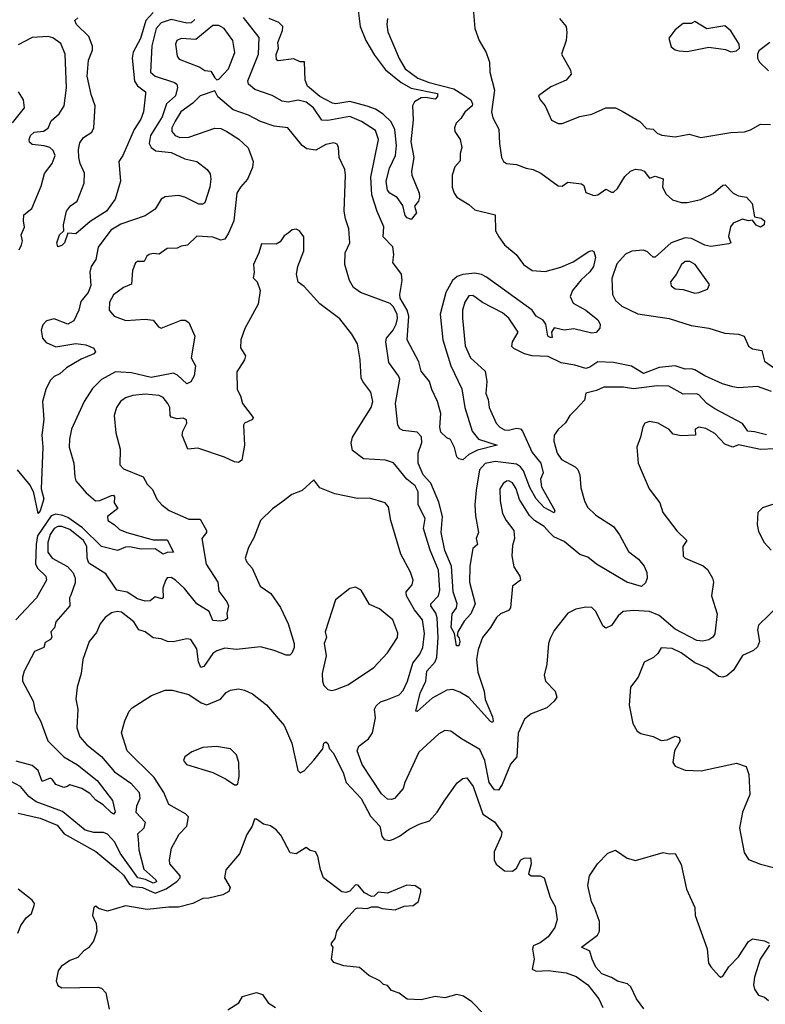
# Model space of a CAD drawing. Extents: x 1690054 to 1842981, y 782881 to 914114.
# Tile 340 of 656: x 1733512 to 1737269, y 896787 to 901749. Entities that reach past the tile are written whole.
import ezdxf

# ---------------------------------------------------------------- set-up
doc = ezdxf.new("R2010")
doc.units = 0

msp = doc.modelspace()

# ---------------------------------------------------------------- linework, layer by layer
at = {"layer": '0CON10XD'}
for points in [[(1735796.2, 901825), (1735806.2, 901705), (1735826.7, 901645), (1735863, 901583), (1735880, 901535), (1735881.2, 901485), (1735904.5, 901394.5), (1735889.4, 901285), (1735895.5, 901255), (1735926.9, 901196.9), (1735929.5, 901125), (1735940, 901055), (1735950, 901035), (1735965, 901024.4), (1736015, 901018.8), (1736065, 901000.5), (1736100, 900995), (1736138.8, 900975), (1736225, 900911.2), (1736245, 900910.8), (1736275, 900930), (1736342.7, 900922.7), (1736355, 900913.3), (1736365, 900878.8), (1736405, 900862.5), (1736425, 900867.1), (1736465, 900894.3), (1736495, 900879.2), (1736505, 900880), (1736525, 900898.5), (1736561.7, 900958.3), (1736589.6, 900985), (1736615, 900995.6), (1736642.6, 900992.6), (1736658.4, 900985), (1736685, 900950.5), (1736715, 900960.6), (1736755, 900946.9), (1736752.1, 900905), (1736769.5, 900869.5), (1736801.6, 900841.6), (1736845, 900828.2), (1736875, 900828.5), (1736945, 900843.2), (1737006.6, 900873.4), (1737055, 900914.4), (1737067.4, 900917.4), (1737107.3, 900875), (1737135, 900862), (1737175, 900854.2), (1737203.1, 900823.1), (1737215.5, 900755.5), (1737248.4, 900748.4), (1737264.8, 900734.8), (1737263.8, 900715), (1737245, 900704), (1737223.1, 900713.1), (1737205, 900738.5), (1737185, 900735.3), (1737155, 900743.5), (1737106.9, 900723.1), (1737093.8, 900705), (1737084.2, 900655.8), (1737096.2, 900625), (1737085, 900618.8), (1736994.4, 900605.6), (1736965, 900612.5), (1736896.8, 900646.8), (1736865, 900649.8), (1736794.8, 900625.2), (1736715, 900552.5), (1736705, 900551.8), (1736689.7, 900565), (1736675, 900579.6), (1736655, 900586.9), (1736597.3, 900582.7), (1736565, 900567.5), (1736520.7, 900519.3), (1736496.4, 900445), (1736500, 900365), (1736515, 900333.3), (1736547.1, 900305), (1736626.9, 900266.9), (1736785, 900243.2), (1736895, 900207.6), (1736985, 900194.7), (1737065, 900169.6), (1737135, 900163.9), (1737162.5, 900155), (1737185, 900104.4), (1737205, 900090.5), (1737252.5, 900082.5), (1737265, 900027.5), (1737327.1, 899985)], [(1734184.1, 901785.9), (1734147.6, 901745), (1734121.1, 901655), (1734084, 901585), (1734078.9, 901555), (1734089.8, 901439.8), (1734106.3, 901416.3), (1734146, 901386), (1734146.5, 901375), (1734135.3, 901285), (1734122.5, 901247.5), (1734088.3, 901195), (1734032.4, 901065), (1734011.3, 901035), (1734020, 900935), (1733993.8, 900845), (1733949.4, 900785), (1733867.3, 900732.7), (1733795, 900670.8), (1733755, 900673.3), (1733738.2, 900625), (1733725, 900610.9), (1733704.5, 900604.5), (1733700, 900625), (1733712.7, 900665), (1733734.3, 900685.7), (1733733.6, 900715), (1733748.2, 900785), (1733768.9, 900811.1), (1733802.5, 900835), (1733836.9, 900925), (1733837.8, 900975), (1733816.5, 901025), (1733810.8, 901055), (1733808.8, 901095), (1733815, 901128), (1733832.9, 901155), (1733875, 901183.1), (1733885, 901204), (1733892.2, 901315), (1733872.5, 901372.5), (1733852.5, 901465), (1733858.6, 901545), (1733879.6, 901595), (1733878.3, 901615), (1733860.9, 901665), (1733798.1, 901725), (1733789.2, 901745), (1733805, 901757.8)], [(1735365.6, 901755), (1735361.5, 901725), (1735367.6, 901687.6), (1735424.4, 901554.4), (1735455, 901502.2), (1735518.1, 901455), (1735575, 901432.4), (1735700.6, 901400.6), (1735745, 901372.7), (1735784.7, 901345), (1735793.5, 901325), (1735791.9, 901315), (1735755, 901283.3), (1735735, 901251.4), (1735711.7, 901228.3), (1735702.9, 901205), (1735704.3, 901185), (1735732.2, 901145), (1735740.6, 901105), (1735732.2, 901075), (1735732.2, 901037.8), (1735705, 901008), (1735691.8, 900965), (1735690.6, 900905), (1735701.4, 900875), (1735715, 900854.3), (1735775, 900818), (1735805, 900791.2), (1735907.5, 900765), (1735910, 900685), (1735925.8, 900655), (1735954.3, 900615), (1736014.4, 900565), (1736051.1, 900515), (1736093.8, 900485), (1736160.2, 900479.8), (1736238.3, 900501.7), (1736301.2, 900528.8), (1736379.7, 900580.3), (1736395, 900585.8), (1736405, 900581.4), (1736413, 900553), (1736403.1, 900505), (1736385, 900478.1), (1736342, 900438), (1736298.2, 900385), (1736286.2, 900355), (1736300.4, 900320.4), (1736365, 900285.3), (1736425, 900237.3), (1736437.7, 900215), (1736435, 900194.4), (1736417.4, 900172.6), (1736395, 900168.9), (1736305, 900190.4), (1736255, 900184.7), (1736205, 900195.5), (1736192, 900175), (1736195, 900147.5), (1736185, 900146.7), (1736174.2, 900155), (1736162.7, 900215), (1736150, 900235), (1736114.8, 900254.8), (1736095, 900286), (1735865, 900452.4), (1735840, 900465), (1735805, 900471.7), (1735745, 900464.8), (1735716.5, 900455), (1735693.1, 900435), (1735659.2, 900375), (1735631.1, 900265), (1735643.8, 900135), (1735685.2, 900005.2), (1735739.5, 899889.5), (1735754.7, 899794.7), (1735791.8, 899675), (1735824.7, 899634.7), (1735917.5, 899605), (1735819.5, 899580.5), (1735775, 899558.1), (1735745, 899530.6), (1735725.5, 899535.5), (1735715.4, 899545.4), (1735703.8, 899593.8), (1735683.3, 899633.3), (1735665, 899641.2), (1735635, 899670), (1735628.8, 899695), (1735633.5, 899765), (1735617.5, 899825), (1735588.1, 899885), (1735577.7, 899925), (1735535, 899977.5), (1735523.9, 900025), (1735465.3, 900135), (1735473.4, 900255), (1735464.6, 900285), (1735430, 900345), (1735427.6, 900365), (1735439.4, 900435), (1735436, 900466), (1735392.9, 900525), (1735398, 900565), (1735391.9, 900605), (1735344.2, 900654.2), (1735347.1, 900705), (1735312.7, 900782.7), (1735286.6, 900866.6), (1735281.2, 900955), (1735320.6, 901145), (1735305, 901190.5), (1735235, 901236.5), (1735175, 901260.8), (1735065, 901240.7), (1735035, 901242.3), (1734992, 901305), (1734955, 901334), (1734915, 901343.8), (1734865, 901333.8), (1734835, 901338.8), (1734785, 901367.9), (1734697, 901397), (1734664.8, 901424.8), (1734661.5, 901441.5), (1734715.3, 901575.3), (1734719.2, 901659.2), (1734640.2, 901760.2)], [(1735217.6, 901795), (1735228.4, 901715), (1735257.1, 901645), (1735300, 901570), (1735356, 901496), (1735435, 901433.1), (1735485, 901403.7), (1735616.9, 901376.9), (1735618.1, 901361.9), (1735605, 901348.5), (1735557.1, 901357.1), (1735535, 901354.8), (1735502.1, 901335), (1735490.8, 901315), (1735494.1, 901245), (1735483.8, 901133.8), (1735498.1, 901055), (1735485.8, 900985), (1735488.6, 900965), (1735524.5, 900875), (1735526.6, 900855), (1735521.9, 900835), (1735501.4, 900808.6), (1735512, 900775), (1735485, 900742.5), (1735465, 900750), (1735455, 900762.5), (1735442.2, 900812.2), (1735415, 900853.3), (1735376.7, 900875), (1735365, 900890), (1735358.2, 900935), (1735375, 901000.8), (1735405.3, 901065), (1735410.7, 901115), (1735401.7, 901195), (1735384.8, 901235), (1735343.5, 901273.5), (1735305, 901297.5), (1735263.8, 901313.8), (1735175, 901336.1), (1735105, 901324.8), (1735088.1, 901328.1), (1735025, 901362), (1734963.1, 901415), (1734950.7, 901445), (1734947.3, 901537.3), (1734925, 901537.1), (1734892.7, 901552.7), (1734815, 901542.5), (1734806.2, 901546.2), (1734804.4, 901574.4), (1734816.5, 901605), (1734812.8, 901635), (1734836.9, 901695), (1734838.2, 901715), (1734817.5, 901735), (1734768.4, 901755)], [(1734395, 901749.5), (1734376.8, 901733.2), (1734355, 901731.6), (1734275, 901749.3), (1734225, 901733), (1734199.6, 901705), (1734177.3, 901617.3), (1734170.7, 901485), (1734194.5, 901464.5), (1734292.8, 901432.8), (1734304.6, 901424.6), (1734308, 901408), (1734296.7, 901365), (1734251.6, 901325), (1734230, 901259.9), (1734171, 901165), (1734165.3, 901125.3), (1734175.2, 901105.2)], [(1734505, 901446.7), (1734515, 901450), (1734565, 901501.9), (1734596.4, 901583.6), (1734586.1, 901645), (1734541.9, 901705), (1734515, 901720.4), (1734485, 901720), (1734400.3, 901649.7), (1734325, 901653.8), (1734303.1, 901645), (1734297.3, 901625), (1734306.2, 901565), (1734315, 901549.5), (1734419.9, 901509.9), (1734445, 901493.7), (1734475, 901489.6), (1734495.8, 901455.8), (1734505, 901446.7)], [(1736232.9, 901755), (1736265.8, 901715), (1736270, 901685), (1736265.6, 901645), (1736242.9, 901575), (1736287.1, 901495), (1736290.8, 901475), (1736266, 901445), (1736188.8, 901411.2), (1736126.2, 901365), (1736134, 901345), (1736160.8, 901315), (1736192.7, 901242.7), (1736225, 901226), (1736245, 901225.8), (1736335, 901260.6), (1736395, 901272.5), (1736465.6, 901304.4), (1736515, 901305.8), (1736547.6, 901287.6), (1736636.9, 901236.9), (1736670.5, 901200.5), (1736705, 901198), (1736725, 901176.7), (1736747.7, 901167.7), (1736815, 901158), (1736885, 901172), (1736945, 901155.8), (1737095, 901180), (1737165, 901184.3), (1737195, 901194.2), (1737245, 901222.5), (1737295, 901220.6)], [(1737095, 901587.5), (1737125, 901592.5), (1737140, 901605), (1737137.5, 901625), (1737095, 901693.3), (1737065, 901717.5), (1736975, 901703.3), (1736915, 901740), (1736895, 901730), (1736855, 901730), (1736815, 901697.5), (1736783.6, 901656.4), (1736795, 901612.5), (1736815, 901596.7), (1736835, 901592), (1736875, 901589.2), (1736985, 901611.2), (1737068.3, 901598.3), (1737095, 901587.5)], [(1733509.9, 900590.1), (1733520.8, 900615), (1733526.1, 900635), (1733520, 900665), (1733536.7, 900703.2), (1733530.6, 900735), (1733532.7, 900765), (1733572.9, 900797.1), (1733620.6, 900909.4), (1733636.5, 900973.5), (1733676.4, 901025), (1733691.1, 901065), (1733680.6, 901090.6), (1733663.3, 901105), (1733635, 901114.3), (1733575, 901120.6), (1733561.4, 901131.4), (1733559.8, 901145), (1733566, 901165), (1733585, 901182.5), (1733631.8, 901188.2), (1733655, 901202.7), (1733671.3, 901238.7), (1733710.9, 901275), (1733736.9, 901315), (1733748.3, 901405), (1733741.1, 901575), (1733720, 901630), (1733678.5, 901658.5), (1733655.2, 901665.3), (1733575, 901660), (1733505, 901622)], [(1737292.5, 901635), (1737237, 901593), (1737230, 901575), (1737230, 901555), (1737240, 901535), (1737285, 901491.2)], [(1733475, 901230), (1733535.7, 901305), (1733531.2, 901345), (1733506.2, 901386.2)], [(1737230.2, 899900.2), (1737135, 899894.5), (1737105, 899898.2), (1737054, 899914), (1736965, 899954.7), (1736915, 899984.7), (1736895, 899990), (1736865, 899987.7), (1736815, 900004.7), (1736734.4, 899995.6), (1736655, 899966.2), (1736595, 900002.5), (1736505, 900021.9), (1736425, 900025.3), (1736385, 899997.9), (1736365, 899991.2), (1736308.8, 900008.8), (1736240.2, 900020.2), (1736175, 900051.9), (1736095, 900055.2), (1736055.2, 900065.2), (1736001.4, 900091.4), (1735992.1, 900102.1), (1735996.2, 900125), (1736024.2, 900175), (1735977.5, 900245), (1735945, 900271.8), (1735844, 900324), (1735812.5, 900347.5), (1735795, 900358.5), (1735775, 900357.8), (1735755.9, 900325), (1735744.2, 900285), (1735743, 900245), (1735757.6, 900105), (1735783.4, 900045), (1735858.3, 899978.3), (1735866.2, 899925), (1735861.8, 899865), (1735873.3, 899835), (1735877.5, 899795), (1735913.8, 899715), (1735931.8, 899695), (1735955, 899681.8), (1735975, 899679.7), (1736015, 899690.5), (1736036.5, 899686.5), (1736046.2, 899676.2), (1736095, 899568.5), (1736137.5, 899515), (1736150, 899465), (1736136.6, 899433.4), (1736140.9, 899395), (1736207.9, 899275), (1736205, 899263.5), (1736155, 899290), (1736115, 899335.3), (1736081.9, 899391.9), (1736050, 899475), (1736035, 899495.6), (1736015, 899509.5), (1735907.5, 899522.5), (1735857.6, 899512.4), (1735829.3, 899480.7), (1735811.7, 899378.3), (1735806.4, 899305), (1735808.7, 899248.7), (1735824.6, 899165), (1735812.1, 899135), (1735818.6, 899105), (1735796.2, 899083.8), (1735780.7, 898995), (1735779.2, 898915), (1735807.3, 898805), (1735785, 898755.6), (1735751.8, 898718.2), (1735720, 898665), (1735716.7, 898645), (1735725.7, 898635), (1735729.4, 898615), (1735725, 898592.9), (1735713.4, 898593.4), (1735702.5, 898655), (1735686.8, 898686.8), (1735691.8, 898755), (1735712.7, 898785), (1735715.9, 898805), (1735696.9, 898865), (1735687.2, 898995), (1735653.8, 899073.8), (1735636, 899165), (1735642.5, 899245), (1735625, 899318.1), (1735583.1, 899413.1), (1735545, 899455.6), (1735520.7, 899515), (1735520.8, 899565), (1735538.2, 899618.2), (1735536.4, 899646.4), (1735515, 899671.1), (1735445, 899679.3), (1735428, 899688), (1735417.5, 899705), (1735405.6, 899815), (1735427.1, 899937.1), (1735421.2, 899955), (1735371.5, 900021.5), (1735356.9, 900125), (1735361.1, 900145), (1735393.5, 900185), (1735409.1, 900215), (1735416.1, 900243.9), (1735414.3, 900265), (1735394.1, 900304.1), (1735378.9, 900318.9), (1735228.9, 900375), (1735195, 900399.5), (1735174.2, 900434.3), (1735150.5, 900515), (1735152.4, 900575), (1735175.8, 900625), (1735171.2, 900695), (1735153.3, 900745), (1735147.3, 900785), (1735154.4, 900965), (1735150, 900995), (1735122.5, 901055), (1735119.2, 901105), (1735111.2, 901121.2), (1735095, 901128.1), (1735055, 901119.4), (1735005, 901090.9), (1734958.7, 901098.7), (1734935, 901115.5), (1734863.4, 901203.4), (1734795, 901212.6), (1734725.4, 901235.4), (1734665, 901267.7), (1734587.1, 901295), (1734511.2, 901361.2), (1734495, 901390), (1734422.3, 901365), (1734385, 901328.2), (1734323.9, 901285), (1734295, 901238.1), (1734278.8, 901205), (1734279.5, 901185), (1734295.6, 901165), (1734318.8, 901155), (1734365, 901157.3), (1734495, 901202.2), (1734525, 901200.7), (1734555.8, 901185.8), (1734616.9, 901146.9), (1734664, 901104), (1734688.5, 901035), (1734685.4, 901005), (1734660.4, 900945), (1734624, 900905), (1734606.9, 900875), (1734591.1, 900735), (1734565, 900672.9), (1734545, 900643.5), (1734525, 900638.2), (1734485, 900653.2), (1734405, 900658.1), (1734357.7, 900612.3), (1734325, 900607.8), (1734305, 900598), (1734255, 900596.8), (1734215, 900567.1), (1734185, 900571.5), (1734164.2, 900565.8), (1734152.9, 900557.1), (1734140, 900530), (1734105, 900530), (1734095, 900524), (1734081.2, 900485), (1734075, 900415.6), (1734035, 900399.4), (1733985, 900363.1), (1733964.6, 900325), (1733962.5, 900285), (1733988.6, 900255), (1734046.2, 900233.8), (1734145, 900239.5), (1734185.5, 900235.5), (1734211.3, 900201.3), (1734225, 900194.2), (1734325, 900235.7), (1734345.7, 900235.7), (1734365, 900223.8), (1734394.4, 900155), (1734375.6, 900045), (1734397.9, 900005), (1734390.6, 899955), (1734375, 899923.3), (1734355, 899913.8), (1734308.1, 899958.1), (1734287.2, 899967.2), (1734175, 899945.4), (1734075, 899968.8), (1733995, 899974.6), (1733924.2, 899935.8), (1733879.2, 899890.8), (1733836.5, 899825), (1733773.2, 899685), (1733762.5, 899635), (1733761.2, 899595), (1733784.4, 899515), (1733789.2, 899445), (1733795.8, 899425), (1733847.5, 899365), (1733894.6, 899324.6), (1733915.7, 899325.7), (1733975, 899352.1), (1733985, 899352.5), (1733990.6, 899345), (1733987.5, 899315), (1734007.1, 899285), (1733954.4, 899245), (1733955.8, 899225), (1733988.9, 899205), (1734015, 899179.6), (1734052, 899165), (1734185, 899128.5), (1734255, 899128.2), (1734286.7, 899065), (1734255, 899063.5), (1734235, 899055.6), (1734195, 899082.8), (1734125, 899081.4), (1734065, 899092.1), (1734045, 899090.3), (1734005, 899073.8), (1733925, 899094.5), (1733829.1, 899189.1), (1733755, 899239.9), (1733729.6, 899250.4), (1733695, 899257.8), (1733671.4, 899248.6), (1733601.9, 899148.1), (1733594.5, 899105), (1733592.5, 899005), (1733602.9, 898982.9), (1733644.6, 898945), (1733646.9, 898925), (1733596.9, 898835), (1733492.2, 898725)], [(1734175.2, 901105.2), (1734197.9, 901087.9), (1734275, 901080.6), (1734345, 901048.2), (1734405, 901034.3), (1734456, 900995), (1734472.1, 900972.1), (1734475.5, 900945), (1734470, 900905), (1734445, 900826.7), (1734435, 900818.8), (1734415, 900820), (1734345, 900854), (1734312.6, 900862.6), (1734244.3, 900855.7), (1734225.3, 900844.7), (1734194.2, 900795), (1734145, 900761.1), (1734021.4, 900718.6), (1733971, 900689), (1733906.7, 900603.3), (1733895, 900540), (1733872.9, 900505), (1733865, 900477.5), (1733870.2, 900409.8), (1733857.7, 900375), (1733820.4, 900329.6), (1733810, 900285), (1733785, 900231.2), (1733755, 900214.2), (1733685, 900241.2), (1733647.7, 900232.3), (1733627.9, 900212.1), (1733620, 900185), (1733627.2, 900145), (1733645, 900122.1), (1733695, 900100.4), (1733795, 900116.9), (1733845, 900110), (1733885, 900093.3), (1733893.8, 900075), (1733885.4, 900064.6), (1733821.3, 900038.7), (1733748.6, 899995), (1733715, 899964.4), (1733685, 899951.1), (1733665, 899930.8), (1733644.1, 899885.9), (1733627.7, 899825), (1733633.4, 899735), (1733623.1, 899655), (1733629.4, 899595), (1733619.8, 899385), (1733634.5, 899335), (1733615, 899273.3), (1733605, 899260), (1733583.3, 899365), (1733565, 899402.8), (1733500.5, 899480.5)], [(1737275, 899657.4), (1737215, 899672.9), (1737182, 899675), (1737155, 899714.1), (1737015, 899787.4), (1736974.8, 899814.9), (1736935, 899859.1), (1736923.6, 899863.6), (1736855, 899861.9), (1736782.7, 899902.8), (1736725, 899904.6), (1736605, 899889.6), (1736555, 899897.1), (1736455, 899897.9), (1736419.5, 899880.5), (1736365, 899866.7), (1736358.3, 899831.7), (1736315, 899784), (1736284, 899755), (1736261.9, 899718.1), (1736225, 899684.3), (1736205.5, 899655), (1736202.9, 899625), (1736221.1, 899565), (1736242.9, 899532.9), (1736312, 899495), (1736325, 899482), (1736335.4, 899455.4), (1736340.4, 899390.4), (1736358.2, 899325), (1736373.3, 899293.3), (1736415, 899251.9), (1736505, 899194.4), (1736535, 899152.5), (1736579.2, 899069.3), (1736630.1, 899030.1), (1736658.1, 898995), (1736672.9, 898962.9), (1736674, 898935), (1736665, 898911.5), (1736645, 898892.7), (1736571.2, 898915), (1736419.1, 899005), (1736375, 899041.2), (1736335, 899053.3), (1736255, 899119.8), (1736203.3, 899143.3), (1736181.9, 899165), (1736155.4, 899195), (1736105.8, 899225.8), (1736080.8, 899250.8), (1736030.6, 899330.6), (1736014.5, 899385), (1735995, 899414.3), (1735976.7, 899425), (1735965, 899424.3), (1735947.6, 899412.4), (1735931.9, 899385), (1735933.3, 899325), (1735945, 899260), (1735963.1, 899225), (1736002.5, 899175), (1736006, 899135), (1735995, 899100), (1735992.7, 899047.3), (1736002.6, 898992.6), (1736031.9, 898945), (1736035.6, 898925), (1735995.8, 898895), (1735985.4, 898784.6), (1735975, 898771.9), (1735934.7, 898755.3), (1735915, 898736.9), (1735885, 898685.5), (1735844.3, 898635.7), (1735821.8, 898575), (1735814.7, 898525), (1735821.4, 898461.4), (1735851.9, 898365), (1735857.1, 898322.9), (1735895, 898236), (1735897.5, 898215), (1735895, 898206.7), (1735885, 898212.5), (1735775, 898332.5), (1735730.3, 898360.3), (1735695, 898373.1), (1735665, 898370), (1735589.9, 898330.1), (1735515, 898262), (1735507.5, 898265), (1735530, 898355), (1735559.1, 898415), (1735563.9, 898466.1), (1735605, 898512.5), (1735614.2, 898535.8), (1735620.1, 898635), (1735616.3, 898735), (1735609.1, 898759.1), (1735583.9, 898795), (1735583.8, 898805), (1735621.7, 898845), (1735628.8, 898875), (1735622, 898975), (1735580.6, 899075), (1735547.6, 899185), (1735555.9, 899235), (1735519.4, 899305), (1735519.7, 899369.7), (1735505, 899400.3), (1735463.6, 899433.6), (1735395.8, 899515.8), (1735355, 899530), (1735245, 899535.7), (1735188.5, 899578.5), (1735182.5, 899615), (1735189.6, 899645), (1735283.8, 899795), (1735292.2, 899825), (1735281.5, 899871.5), (1735241.1, 899925), (1735232.7, 899945), (1735227.3, 900035), (1735214.4, 900115), (1735185.8, 900165), (1735125, 900242), (1735025, 900317.5), (1734945, 900403.8), (1734915.9, 900425.9), (1734906.1, 900466.1), (1734914.3, 900505.7), (1734944, 900585), (1734943.3, 900655), (1734922.5, 900685), (1734905, 900693.3), (1734885, 900690), (1734865, 900673.3), (1734845, 900660), (1734825, 900630), (1734805, 900617.5), (1734730, 900620), (1734717.5, 900575), (1734690, 900515), (1734693.3, 900475), (1734688.3, 900448.3), (1734708.3, 900428.3), (1734723.3, 900385), (1734714.2, 900315), (1734647, 900193), (1734626, 900135), (1734624.2, 900095), (1734649.2, 900055), (1734644.2, 900035), (1734606, 899975), (1734608, 899885), (1734625, 899853.3), (1734635.6, 899815), (1734688.8, 899745), (1734685.8, 899734.2), (1734645, 899716.2), (1734640, 899705), (1734645.5, 899605), (1734631.4, 899528.6), (1734615, 899517.5), (1734595, 899520.6), (1734544.3, 899544.3), (1734409.1, 899589.1), (1734359.2, 899585), (1734330.8, 899655), (1734334, 899676), (1734354.3, 899715), (1734352.9, 899732.9), (1734335, 899740.6), (1734305, 899737.3), (1734276, 899746), (1734269.6, 899755), (1734268.9, 899795), (1734259.2, 899815), (1734235, 899844.5), (1734215.2, 899855.2), (1734145, 899861.8), (1734082.5, 899855), (1734045, 899843.3), (1734020, 899825), (1733999.4, 899795), (1733988.1, 899755), (1733997, 899667), (1734019.2, 899585), (1734016.9, 899505), (1734035.4, 899485.4), (1734134.4, 899445), (1734155, 899408), (1734181.2, 899381.2), (1734203.1, 899333.1), (1734227.5, 899305), (1734266, 899275), (1734365, 899232.8), (1734421.9, 899231.9), (1734453.9, 899175), (1734452.9, 899165), (1734429.6, 899135), (1734450.9, 899005), (1734509.7, 898915), (1734515, 898869.2), (1734555.9, 898815.9), (1734563.5, 898795), (1734555.8, 898755.8), (1734559.3, 898730.7), (1734547.5, 898722.5)], [(1736915, 900371.4), (1736935, 900374.2), (1736978.8, 900391.2), (1736988.8, 900415), (1736915.5, 900515), (1736889.8, 900529.8), (1736865, 900530.5), (1736846.7, 900515), (1736820.8, 900465), (1736792.3, 900427.7), (1736795, 900407.5), (1736815, 900393.1), (1736855, 900390), (1736915, 900371.4)], [(1737300, 899875), (1737230.2, 899900.2)], [(1737316.5, 899586.5), (1737245, 899583.3), (1737135, 899606.2), (1737105, 899594.4), (1737065, 899610.6), (1737014.4, 899664.4), (1736969.2, 899689.2), (1736935, 899696.2), (1736915.5, 899685), (1736917.5, 899655), (1736845, 899652), (1736805, 899660.8), (1736784.3, 899684.3), (1736728.8, 899715), (1736686.2, 899723.8), (1736662.5, 899715), (1736652.3, 899697.7), (1736641.2, 899645), (1736622.5, 899595), (1736629.2, 899515), (1736683.8, 899385), (1736738.6, 899315), (1736752.5, 899265), (1736823, 899173), (1736873.3, 899125), (1736854.2, 899095), (1736856, 899045), (1736865, 899036), (1736956.8, 898996.8), (1736977.9, 898977.9), (1737004, 898935), (1737008, 898915), (1736998.5, 898845), (1737027.1, 898755), (1737015.5, 898654.5), (1737005, 898638), (1736985, 898624.4), (1736955, 898617.1), (1736925, 898621.2), (1736815, 898678), (1736735, 898745.9), (1736686.4, 898766.4), (1736605, 898772.4), (1736552.8, 898767.2), (1736527.3, 898745), (1736495, 898695.8), (1736465, 898681.9), (1736450, 898695), (1736416, 898766), (1736395, 898786.9), (1736365, 898788.6), (1736315, 898777.8), (1736275, 898758.6), (1736205, 898671.2), (1736185, 898630), (1736176.9, 898605), (1736168, 898502), (1736154.2, 898445), (1736162, 898415), (1736210.8, 898365), (1736218.6, 898335), (1736205.8, 898315), (1736169.2, 898280.8), (1736089.8, 898250.2), (1736056.6, 898223.4), (1736023.2, 898153.2), (1736016.8, 898035), (1735985, 897997.5), (1735943.8, 897895), (1735925, 897865.6), (1735905, 897867.2), (1735877.6, 897905), (1735855.2, 898015), (1735831, 898071), (1735738.8, 898125), (1735685, 898164.4), (1735655, 898167.1), (1735625, 898150), (1735522.9, 898057.1), (1735452.1, 897905), (1735444.4, 897875), (1735400, 897825), (1735385, 897818.6), (1735365, 897821.4), (1735335, 897847.8), (1735237.6, 897995), (1735212.6, 898065), (1735221.6, 898088.4), (1735270, 898125), (1735290, 898155), (1735305, 898230), (1735300.8, 898275), (1735308.9, 898291.1), (1735329.4, 898310.6), (1735366.2, 898323.8), (1735425, 898346.4), (1735445, 898368.2), (1735466.2, 898415), (1735493.4, 898506.6), (1735528.1, 898551.9), (1735543, 898585), (1735552.4, 898655), (1735542.1, 898725), (1735501.1, 898775), (1735462, 898845), (1735460, 898865), (1735489.4, 898900.6), (1735494.5, 898925), (1735480.9, 898965), (1735433.5, 899055), (1735382.2, 899225), (1735371.2, 899295), (1735353.6, 899313.6), (1735275, 899337.1), (1735215, 899335.6), (1735099.4, 899359.4), (1735025, 899390), (1734995, 899430), (1734935, 899376), (1734883, 899357), (1734833, 899317), (1734785.7, 899284.3), (1734726, 899225), (1734692.4, 899137.6), (1734665, 899090), (1734648, 899035), (1734656, 899015), (1734684, 898985), (1734723.3, 898895), (1734777.6, 898857.6), (1734826.3, 898786.3), (1734865, 898703.8), (1734895.4, 898605), (1734895.4, 898585), (1734883.5, 898556.5), (1734872.9, 898547.1), (1734855, 898546.9), (1734795, 898570.5), (1734725, 898588.9), (1734605, 898575.8), (1734545, 898582.7), (1734505, 898568.8), (1734485, 898555.3), (1734439.7, 898490.3), (1734425.3, 898485.3), (1734413, 898513), (1734405, 898578), (1734375.3, 898625.3), (1734355, 898629.5), (1734285, 898613.1), (1734257.5, 898615), (1734225, 898629.6), (1734185, 898633.9), (1734144.3, 898664.3), (1734111.9, 898675), (1734087.8, 898715), (1734025, 898763.5), (1734003.7, 898766.3), (1733975, 898760.6), (1733943.4, 898736.6), (1733917.1, 898705), (1733898.5, 898661.5), (1733862.9, 898615), (1733830.8, 898525), (1733822.5, 898455), (1733801.4, 898385), (1733794.5, 898325), (1733804.4, 898275), (1733799.7, 898179.7), (1733814.4, 898135), (1733850.9, 898095), (1733925, 898035.4), (1733989.5, 897959.5), (1734072.2, 897902.2), (1734114.7, 897855), (1734118, 897825), (1734101.2, 897785), (1734097.5, 897755), (1734144.7, 897704.7), (1734137.6, 897675), (1734105.3, 897645), (1734108.5, 897618.5), (1734113.1, 897565), (1734137.9, 897467.9), (1734198.2, 897415), (1734200.7, 897405), (1734185, 897397.8), (1734146.7, 897416.7), (1734106.8, 897425), (1734018, 897548), (1733991.9, 897605), (1733955, 897643.9), (1733935, 897653.6), (1733885, 897652.2), (1733842.5, 897665), (1733728.5, 897758.5), (1733595, 897807.1), (1733557.3, 897835), (1733515.5, 897885), (1733465, 897911.8)], [(1737306.4, 899306.4), (1737255, 899289.4), (1737232, 899265), (1737228.8, 899205), (1737235, 899170), (1737263.3, 899115), (1737298.8, 899075)], [(1734547.5, 898722.5), (1734525, 898717.5), (1734485, 898721.2), (1734467.3, 898767.3), (1734404.5, 898804.5), (1734342.5, 898882.5), (1734297.8, 898925), (1734275, 898937.8), (1734255, 898936.2), (1734247, 898923), (1734232.9, 898885), (1734235.6, 898835), (1734228.8, 898831.2), (1734195, 898840), (1734170, 898820), (1734145, 898818.9), (1734105, 898831.3), (1734054.2, 898864.2), (1734001.1, 898875), (1733946.3, 898956.3), (1733860.2, 899010.2), (1733852.2, 899035), (1733850.3, 899095), (1733834, 899125), (1733765, 899180.7), (1733725, 899195.8), (1733705, 899195.5), (1733685.3, 899185), (1733665.2, 899155), (1733653.6, 899115), (1733654.4, 899065), (1733675, 899036.1), (1733753.1, 898993.1), (1733782.2, 898962.2), (1733791.4, 898935), (1733791.7, 898911.7), (1733769.3, 898849.3), (1733762.7, 898835), (1733765.3, 898794.7), (1733695, 898714), (1733687.1, 898685), (1733668.6, 898665), (1733673.2, 898636.8), (1733667.1, 898625), (1733640, 898610), (1733633.1, 898585), (1733586.5, 898565), (1733534.5, 898465.5), (1733525.7, 898435), (1733526.9, 898415), (1733579.5, 898315), (1733590, 898265), (1733617.3, 898215), (1733654, 898115), (1733735, 898034.1), (1733804.1, 897994.1), (1733903.3, 897915), (1733980.4, 897815), (1733992.5, 897755), (1733985.4, 897744.6), (1733975, 897751.8), (1733932.2, 897792.2), (1733895, 897816.5), (1733865, 897849.3), (1733825.2, 897875.2), (1733765, 897892.5), (1733751.4, 897885), (1733735, 897880.4), (1733695, 897894.7), (1733675, 897922.2), (1733665, 897926.2), (1733625, 897909.4), (1733604.6, 897965), (1733575, 897991.2), (1733495, 898012.7)], [(1735085, 898369.2), (1735105, 898372.9), (1735165, 898397.1), (1735295, 898482.2), (1735365, 898558.1), (1735415.5, 898635), (1735416.9, 898656.9), (1735391.9, 898725), (1735325, 898780), (1735275, 898802), (1735233.3, 898875), (1735205, 898890), (1735175, 898883.3), (1735103.8, 898825), (1735051.1, 898665), (1735058.1, 898635), (1735045.6, 898605), (1735056.2, 898543.8), (1735037.1, 898455), (1735037.8, 898415), (1735045, 898394), (1735065, 898374.2), (1735085, 898369.2)], [(1737346.2, 898805), (1737235, 898697.5), (1737230, 898675), (1737240.8, 898615), (1737230.7, 898589.3), (1737210.5, 898569.5), (1737154.2, 898545), (1737108.9, 898471.1), (1737075, 898443.1), (1737055, 898435.6), (1737035, 898438.9), (1736975, 898482.2), (1736915, 898508.2), (1736845, 898557.9), (1736800.6, 898579.4), (1736745, 898583.3), (1736727.5, 898555), (1736705.8, 898534.2), (1736658.3, 898511.7), (1736629.2, 898435), (1736590, 898385), (1736583.8, 898295), (1736602.3, 898202.3), (1736623.9, 898163.9), (1736641.7, 898151.7), (1736705, 898136.2), (1736745, 898116.2), (1736775, 898119.2), (1736815, 898138.8), (1736835, 898132.5), (1736840, 898115), (1736812.5, 898065), (1736802.5, 898005), (1736815, 897987.5), (1736865, 897966.7), (1736946.1, 897963.9), (1737125, 898002), (1737173.3, 897985), (1737186, 897945), (1737192, 897845), (1737154, 897755), (1737140, 897675), (1737162.7, 897552.7), (1737185, 897517.5), (1737245, 897493.8), (1737317.5, 897475)], [(1733505, 897751.2), (1733615, 897724.8), (1733700.4, 897690.4), (1733735.8, 897645.8), (1733895, 897557.9), (1734007.4, 897465), (1734035, 897437.2), (1734064.4, 897394.5), (1734081.5, 897381.5), (1734130.9, 897375), (1734195, 897347.7), (1734250.4, 897369.6), (1734303.9, 897406.1), (1734320.7, 897425), (1734320.4, 897435), (1734269.4, 897495), (1734266.9, 897515), (1734276.6, 897573.4), (1734315, 897643.8), (1734354.4, 897685), (1734362.4, 897732.4), (1734347.4, 897747.4), (1734263.8, 897793.8), (1734238, 897855), (1734189.7, 897929.7), (1734053.1, 898065), (1734025.5, 898154.5), (1734041.5, 898215), (1734064.4, 898265), (1734079.5, 898280.5), (1734176.5, 898343.5), (1734245, 898370), (1734280.9, 898370.9), (1734365, 898348.5), (1734426.7, 898306.7), (1734455, 898295.5), (1734523.8, 898325), (1734552.2, 898357.8), (1734575, 898370.8), (1734615, 898376.9), (1734645, 898370.6), (1734685, 898352.5), (1734755, 898297.1), (1734845, 898192), (1734883.4, 898103.4), (1734914.4, 897965), (1734925, 897953.3), (1734945, 897963.8), (1734995, 898016.7), (1735038.8, 898075), (1735045, 898103.3), (1735055, 898109.2), (1735065, 898101.2), (1735073.8, 898075), (1735091.4, 898055), (1735142.9, 897955), (1735157.8, 897905), (1735233.5, 897825), (1735280, 897735), (1735326.5, 897685), (1735336.5, 897635), (1735348, 897618), (1735375, 897613.3), (1735395, 897619.6), (1735425.7, 897634.3), (1735475, 897670.4), (1735525, 897695.5), (1735577.5, 897712.5), (1735615.7, 897755), (1735651.2, 897811.2), (1735717, 897903), (1735745, 897925.8), (1735765, 897928.6), (1735797.7, 897885), (1735845.9, 897745.9), (1735905, 897706), (1735942, 897655), (1735938.8, 897635), (1735903.3, 897555), (1735903.3, 897515), (1735913.9, 897493.9), (1735955, 897460), (1735995, 897458.8), (1736015, 897473.3), (1736036.7, 897515), (1736055, 897524), (1736086, 897526), (1736089.2, 897495), (1736076.7, 897445), (1736090, 897435), (1736135, 897434.4), (1736154.4, 897424.4), (1736185.6, 897325), (1736210.3, 897280.3), (1736220.6, 897215), (1736208.6, 897175), (1736175, 897127.5), (1736135, 897097.5), (1736098.8, 897081.2), (1736095.8, 897065), (1736104.4, 897015), (1736094, 896965), (1736114.4, 896954.4), (1736175, 896957.6), (1736266, 896945), (1736316.4, 896926.4), (1736375.5, 896885), (1736430.8, 896815), (1736450.9, 896770.9)], [(1734605, 897892.5), (1734611.7, 897898.3), (1734618.8, 897935), (1734616, 898005), (1734603.8, 898045), (1734575, 898073.8), (1734504.3, 898085.7), (1734435, 898080.8), (1734380.3, 898059.7), (1734343.8, 898035), (1734336.7, 898015), (1734352.5, 897995), (1734485.8, 897955.8), (1734552.3, 897922.3), (1734595, 897892.5), (1734605, 897892.5)], [(1735853.3, 896735), (1735790.3, 896800.3), (1735747.7, 896827.7), (1735715, 896836.2), (1735655, 896820), (1735605, 896826.7), (1735535, 896808.8), (1735465, 896813.8), (1735425, 896842.5), (1735385, 896857.5), (1735365, 896882.5), (1735345, 896887.5), (1735326.1, 896906.1), (1735271.7, 896931.7), (1735225, 896972.5), (1735145, 896981.2), (1735095, 896997.5), (1735083.3, 897015), (1735092.5, 897075), (1735082.5, 897085), (1735082.5, 897095), (1735101.7, 897118.3), (1735110, 897155), (1735136.7, 897195), (1735205, 897267.5), (1735215, 897272.5), (1735265, 897270), (1735285, 897277.5), (1735315, 897277.5), (1735339.3, 897269.3), (1735403.9, 897263.9), (1735448.8, 897281.2), (1735495, 897284.3), (1735522.5, 897305), (1735533.6, 897353.6), (1735533.3, 897365), (1735505, 897383.8), (1735463, 897387), (1735365, 897347.5), (1735318.3, 897351.7), (1735298.3, 897331.7), (1735285, 897330), (1735249.5, 897349.5), (1735216.9, 897386.9), (1735205, 897389.5), (1735175, 897356.7), (1735155, 897350), (1735135, 897353.3), (1735043.8, 897425), (1735027.3, 897467.3), (1735013.9, 897533.9), (1735002.5, 897555), (1734975, 897562.5), (1734955, 897576.7), (1734905, 897546), (1734875, 897550), (1734828.7, 897638.7), (1734805, 897666), (1734775.9, 897685.9), (1734740, 897695), (1734705, 897720), (1734695, 897720), (1734683.3, 897685), (1734657, 897643), (1734620, 897545), (1734550.8, 897465), (1734544.2, 897425), (1734572.5, 897375), (1734565.6, 897355), (1734535, 897339.6), (1734465, 897321.5), (1734435, 897320), (1734385, 897294.4), (1734312.8, 897277.2), (1734263.5, 897276.5), (1734155, 897265.3), (1734045, 897283.5), (1733955, 897256.2), (1733909.2, 897269.2), (1733895, 897282.5), (1733885, 897276.7), (1733879.1, 897235), (1733898.2, 897195), (1733900, 897155), (1733884, 897105), (1733858.7, 897071.3), (1733833.8, 897055), (1733805, 897023.3), (1733765, 897008), (1733721.7, 896978.3), (1733706.2, 896955), (1733696.7, 896905), (1733705, 896882.5), (1733725, 896870), (1733905, 896874), (1733925, 896868.8), (1733946, 896845), (1733963, 896763)], [(1736657.5, 896765), (1736620.4, 896815), (1736592.1, 896875), (1736575, 896890.4), (1736525, 896903.8), (1736495, 896922.8), (1736445, 896940.8), (1736415.9, 896975), (1736396.2, 897015), (1736385.3, 897055.3), (1736342.5, 897075), (1736422.9, 897135), (1736433.9, 897156.1), (1736433.6, 897205), (1736409.4, 897275), (1736393, 897303), (1736375.6, 897385), (1736383.8, 897435), (1736424.5, 897495.5), (1736475, 897548), (1736515, 897563.3), (1736573.6, 897523.6), (1736615, 897511.2), (1736755, 897552), (1736785, 897545.6), (1736815, 897547.1), (1736845, 897491.2), (1736873, 897367), (1736913.8, 897275), (1736915.4, 897235), (1736976.6, 897066.6), (1736983.5, 896995), (1736995, 896976), (1737035, 896930), (1737045, 896923.8), (1737055, 896928.8), (1737084.7, 896975.3), (1737133.6, 897026.4), (1737185, 897104), (1737205, 897117.1), (1737265, 897107.1), (1737288.8, 897095)], [(1733502.7, 897145), (1733517.5, 897185), (1733545, 897222.9), (1733571.2, 897245), (1733584.3, 897285.7), (1733586, 897295), (1733575, 897312), (1733505, 897368)], [(1737290, 897085), (1737243.9, 897013.9), (1737214.5, 896924.5), (1737209.5, 896885), (1737215, 896863.3), (1737235, 896833.3), (1737265, 896823.3), (1737285, 896806.7)], [(1734560.2, 896759.8), (1734616.2, 896793.8), (1734635, 896825.8), (1734705.9, 896845.9), (1734735, 896836.2), (1734763.8, 896795), (1734800.3, 896770.3)]]:
    msp.add_lwpolyline(points, dxfattribs=at)

doc.saveas('drawing.dxf')
